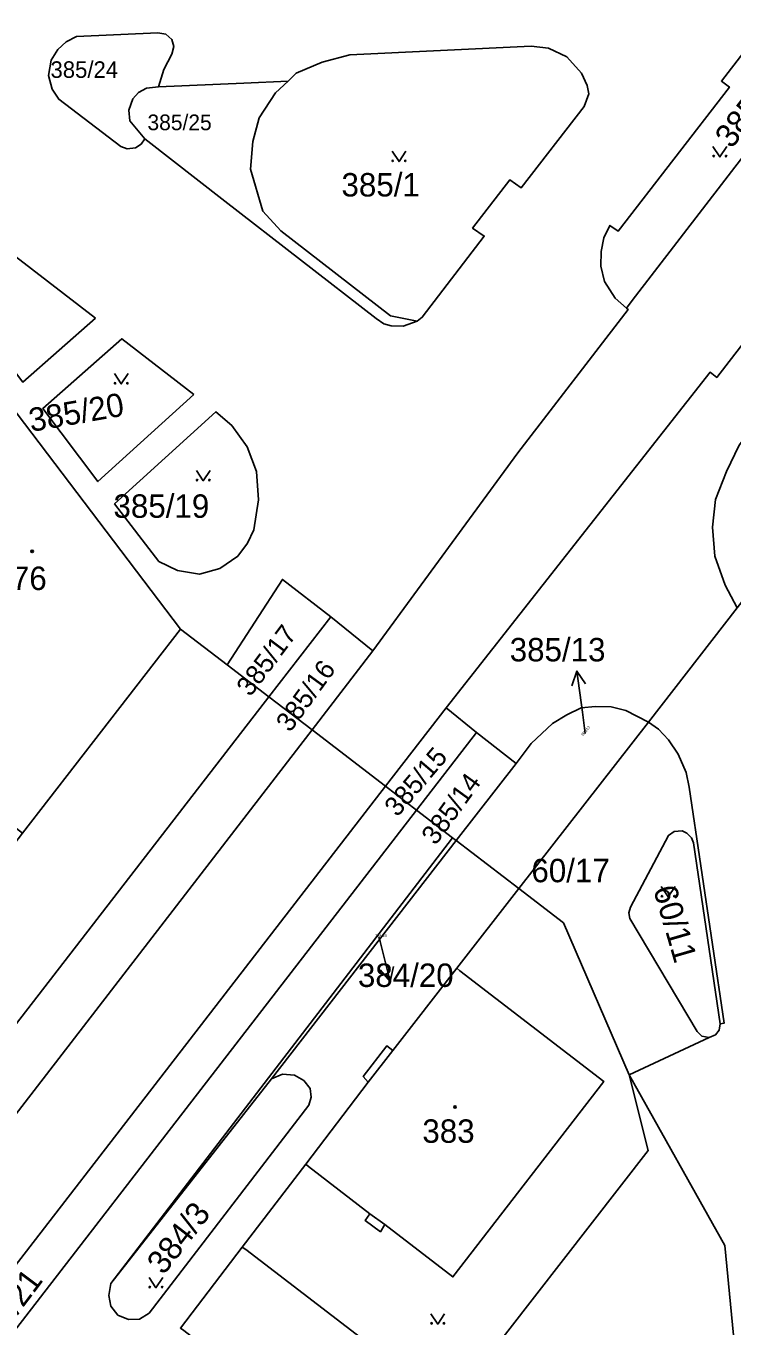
# Model space of a CAD drawing. Extents: x -598934 to -598196, y -1162208 to -1161502.
# Drawn here: x -598855.4 to -598804.1, y -1162110.9 to -1162016.6 of the extents above; entities that cross this region are included whole.
import ezdxf

# ---------------------------------------------------------------- set-up
doc = ezdxf.new("R2010")
doc.units = 0
for name, color, linetype in [('KN_CAR_KR', 7, 'Continuous'), ('KN_KULTURY', 7, 'Continuous'), ('KN_PARC_CIS_POM', 7, 'Continuous'), ('KN_PARC_CIS_POZ', 7, 'Continuous'), ('KN_PARC_CIS_STAV', 7, 'Continuous'), ('KN_PARC_PLOCHA', 7, 'Continuous'), ('PARC_C_SIPKA', 7, 'Continuous'), ('parcely_l', 7, 'Continuous')]:
    doc.layers.add(name, color=color, linetype=linetype)

msp = doc.modelspace()

# ---------------------------------------------------------------- linework, layer by layer
at = {"layer": 'KN_CAR_KR'}
for points in [[(-598828.76, -1162090.93), (-598830.54, -1162093.24)], [(-598829.35, -1162103.56), (-598830.42, -1162102.78)]]:
    msp.add_lwpolyline(points, dxfattribs=at)
at = {"layer": 'KN_KULTURY'}
for points in [[(-598805.522, -1162025.322), (-598805.022, -1162026.072), (-598804.522, -1162025.322)], [(-598828.812, -1162025.662), (-598828.312, -1162026.412), (-598827.812, -1162025.662)], [(-598848.972, -1162041.802), (-598848.472, -1162042.552), (-598847.972, -1162041.802)], [(-598843.022, -1162048.832), (-598842.522, -1162049.582), (-598842.022, -1162048.832)], [(-598809.272, -1162079.032), (-598808.772, -1162079.782), (-598808.272, -1162079.032)], [(-598846.452, -1162107.402), (-598845.952, -1162108.152), (-598845.452, -1162107.402)], [(-598826.002, -1162110.032), (-598825.502, -1162110.782), (-598825.002, -1162110.032)]]:
    msp.add_lwpolyline(points, dxfattribs=at)
for centre, radius in [((-598828.762, -1162026.361), 0.05), ((-598827.863, -1162026.361), 0.05), ((-598805.472, -1162026.021), 0.05), ((-598804.573, -1162026.021), 0.05), ((-598848.922, -1162042.501), 0.05), ((-598848.023, -1162042.501), 0.05), ((-598842.972, -1162049.531), 0.05), ((-598842.073, -1162049.531), 0.05), ((-598854.94, -1162054.7), 0.09), ((-598854.94, -1162054.7), 0.0398), ((-598809.222, -1162079.731), 0.05), ((-598808.323, -1162079.731), 0.05), ((-598824.25, -1162095.03), 0.09), ((-598824.25, -1162095.03), 0.0398), ((-598846.402, -1162108.101), 0.05), ((-598845.503, -1162108.101), 0.05), ((-598825.952, -1162110.731), 0.05), ((-598825.053, -1162110.731), 0.05)]:
    msp.add_circle(centre, radius, dxfattribs=at)
at = {"layer": 'KN_PARC_PLOCHA'}
for points in [[(-598725.15, -1161938.28), (-598725.73, -1161939.03), (-598784.14, -1162014.75), (-598805.25, -1162042.08), (-598805.73, -1162041.71), (-598824.9, -1162066.06), (-598829.3, -1162071.75), (-598834.62, -1162067.66), (-598830.2, -1162061.93), (-598819.69, -1162047.55), (-598811.67, -1162037.16), (-598811.81, -1162037.05), (-598811.38, -1162036.49), (-598784.24, -1162001.22), (-598731.65, -1161933.61), (-598731.93, -1161933.4), (-598731.03, -1161932.2)], [(-598811.81, -1162037.05), (-598812.61, -1162036.32), (-598813.4, -1162035.12), (-598813.67, -1162034), (-598813.64, -1162032.95), (-598813.45, -1162031.95), (-598813, -1162031.05), (-598812.41, -1162031.47), (-598804.33, -1162021.01), (-598804.91, -1162020.57), (-598797.52, -1162010.97), (-598794.04, -1162009.21), (-598790.94, -1162007.24), (-598788.46, -1162005.15), (-598786.26, -1162003.29), (-598784.24, -1162001.22), (-598811.38, -1162036.49)], [(-598845.77, -1162021), (-598846.65, -1162021.08), (-598847.21, -1162021.4), (-598847.63, -1162021.85), (-598847.92, -1162022.68), (-598847.85, -1162023.45), (-598846.76, -1162024.77), (-598847.03, -1162025.16), (-598847.45, -1162025.42), (-598848.04, -1162025.48), (-598848.51, -1162025.31), (-598853, -1162021.89), (-598853.48, -1162021.17), (-598853.76, -1162020.17), (-598853.56, -1162019.05), (-598853.08, -1162018.28), (-598852.47, -1162017.72), (-598851.73, -1162017.33), (-598845.81, -1162017.08), (-598845.23, -1162017.17), (-598844.8, -1162017.56), (-598844.65, -1162018.07), (-598844.81, -1162018.63), (-598845.38, -1162019.74)], [(-598846.76, -1162024.77), (-598840.95, -1162029.28), (-598829.96, -1162037.81), (-598829.41, -1162038.18), (-598828.87, -1162038.34), (-598828.01, -1162038.37), (-598826.99, -1162037.99), (-598826.63, -1162037.71), (-598822.13, -1162031.82), (-598822.97, -1162031.24), (-598820.26, -1162027.73), (-598819.44, -1162028.32), (-598814.87, -1162022.43), (-598814.54, -1162021.5), (-598814.66, -1162020.89), (-598815.07, -1162019.99), (-598816.12, -1162018.81), (-598817.47, -1162018.19), (-598818.71, -1162018.03), (-598831.88, -1162018.68), (-598833.89, -1162019.19), (-598835.78, -1162020.01), (-598836.36, -1162020.57), (-598839.58, -1162020.72), (-598845.77, -1162021), (-598845.38, -1162019.74), (-598844.81, -1162018.63), (-598844.65, -1162018.07), (-598844.8, -1162017.56), (-598845.23, -1162017.17), (-598845.81, -1162017.08), (-598851.73, -1162017.33), (-598852.47, -1162017.72), (-598853.08, -1162018.28), (-598853.56, -1162019.05), (-598853.76, -1162020.17), (-598853.48, -1162021.17), (-598853, -1162021.89), (-598848.51, -1162025.31), (-598848.04, -1162025.48), (-598847.45, -1162025.42), (-598847.03, -1162025.16)], [(-598826.99, -1162037.99), (-598828.92, -1162037.61), (-598836.9, -1162031.44), (-598838.2, -1162030.02), (-598839.1, -1162026.97), (-598838.93, -1162024.95), (-598838.46, -1162023.23), (-598837.27, -1162021.43), (-598836.36, -1162020.57), (-598835.78, -1162020.01), (-598833.89, -1162019.19), (-598831.88, -1162018.68), (-598818.71, -1162018.03), (-598817.47, -1162018.19), (-598816.12, -1162018.81), (-598815.07, -1162019.99), (-598814.66, -1162020.89), (-598814.54, -1162021.5), (-598814.87, -1162022.43), (-598819.44, -1162028.32), (-598820.26, -1162027.73), (-598822.97, -1162031.24), (-598822.13, -1162031.82), (-598826.63, -1162037.71)], [(-598826.99, -1162037.99), (-598828.01, -1162038.37), (-598828.87, -1162038.34), (-598829.41, -1162038.18), (-598829.96, -1162037.81), (-598840.95, -1162029.28), (-598846.76, -1162024.77), (-598847.85, -1162023.45), (-598847.92, -1162022.68), (-598847.63, -1162021.85), (-598847.21, -1162021.4), (-598846.65, -1162021.08), (-598845.77, -1162021), (-598839.58, -1162020.72), (-598836.36, -1162020.57), (-598837.27, -1162021.43), (-598838.46, -1162023.23), (-598838.93, -1162024.95), (-598839.1, -1162026.97), (-598838.2, -1162030.02), (-598836.9, -1162031.44), (-598828.92, -1162037.61)], [(-598850.34, -1162037.79), (-598855.62, -1162042.42), (-598867.85, -1162026.24), (-598867.85, -1162025.92), (-598867.7, -1162025.58), (-598867.47, -1162025.35), (-598867.09, -1162025.2), (-598866.61, -1162025.27), (-598866.3, -1162025.49)], [(-598850.34, -1162037.79), (-598866.3, -1162025.49), (-598866.61, -1162025.27), (-598867.09, -1162025.2), (-598867.47, -1162025.35), (-598867.7, -1162025.58), (-598867.85, -1162025.92), (-598867.85, -1162026.24), (-598855.62, -1162042.42)], [(-598843.2, -1162043.31), (-598850.17, -1162049.64), (-598854.17, -1162044.34), (-598848.42, -1162039.28)], [(-598843.2, -1162043.31), (-598848.42, -1162039.28), (-598854.17, -1162044.34), (-598850.17, -1162049.64)], [(-598844.17, -1162060.34), (-598855.63, -1162075.16), (-598864.6, -1162068.19), (-598864.95, -1162067.87), (-598877.75, -1162057.95), (-598867.59, -1162050.19), (-598866.7, -1162049.56), (-598857.64, -1162042.61)], [(-598841.31, -1162055.96), (-598842.8, -1162056.35), (-598844.4, -1162056.1), (-598845.74, -1162055.45), (-598848.96, -1162051.25), (-598841.6, -1162044.57), (-598840.44, -1162045.58), (-598839.34, -1162047.13), (-598838.66, -1162048.92), (-598838.52, -1162050.96), (-598838.86, -1162053.15), (-598839.31, -1162054.11), (-598840.02, -1162055.05)], [(-598841.31, -1162055.96), (-598840.02, -1162055.05), (-598839.31, -1162054.11), (-598838.86, -1162053.15), (-598838.52, -1162050.96), (-598838.66, -1162048.92), (-598839.34, -1162047.13), (-598840.44, -1162045.58), (-598841.6, -1162044.57), (-598848.96, -1162051.25), (-598845.74, -1162055.45), (-598844.4, -1162056.1), (-598842.8, -1162056.35)], [(-598833.27, -1162059.45), (-598837.76, -1162065.26), (-598840.79, -1162062.93), (-598836.77, -1162056.74)], [(-598830.2, -1162061.93), (-598834.62, -1162067.66), (-598837.76, -1162065.26), (-598833.27, -1162059.45)], [(-598840.79, -1162062.93), (-598837.76, -1162065.26), (-598881.48, -1162121.83), (-598880.27, -1162122.81), (-598901.94, -1162150.79), (-598901.53, -1162151.13), (-598902.16, -1162151.9), (-598902.58, -1162151.62), (-598917.58, -1162171.02), (-598932.017, -1162189.781), (-598932.017, -1162174.389), (-598931.87, -1162174.2), (-598924.54, -1162164.69), (-598917.29, -1162155.14), (-598912.37, -1162148.88), (-598906.19, -1162140.84), (-598887.39, -1162116.58), (-598881.32, -1162108.67), (-598869.09, -1162092.74), (-598862.5, -1162084.05), (-598855.63, -1162075.16), (-598844.17, -1162060.34)], [(-598834.62, -1162067.66), (-598878.34, -1162124.34), (-598878.7, -1162124.05), (-598879.19, -1162123.66), (-598880.27, -1162122.81), (-598881.48, -1162121.83), (-598837.76, -1162065.26)], [(-598822.68, -1162067.84), (-598827.04, -1162073.49), (-598829.3, -1162071.75), (-598824.9, -1162066.06)], [(-598810.21, -1162067.09), (-598819.62, -1162079.18), (-598824.16, -1162075.7), (-598819.81, -1162070.09), (-598818.73, -1162068.64), (-598817.16, -1162067.19), (-598816.14, -1162066.58), (-598815.09, -1162066.06), (-598814.06, -1162065.96), (-598812.92, -1162065.98), (-598811.85, -1162066.25)], [(-598829.3, -1162071.75), (-598873.32, -1162128.74), (-598873, -1162128.98), (-598872.52, -1162129.34), (-598908.85, -1162176.37), (-598932.017, -1162206.357), (-598932.017, -1162192.125), (-598915.91, -1162171.29), (-598879.19, -1162123.66), (-598878.7, -1162124.05), (-598878.34, -1162124.34), (-598834.62, -1162067.66)], [(-598819.81, -1162070.09), (-598824.16, -1162075.7), (-598824.42, -1162075.5), (-598827.04, -1162073.49), (-598822.68, -1162067.84)], [(-598805, -1162089), (-598806.93, -1162075.86), (-598807.07, -1162075.49), (-598807.42, -1162075.15), (-598807.77, -1162075), (-598808.33, -1162075.04), (-598808.76, -1162075.32), (-598811.5, -1162080.53), (-598811.62, -1162080.94), (-598811.55, -1162081.36), (-598806.67, -1162089.55), (-598806.33, -1162089.88), (-598805.81, -1162089.99), (-598811.61, -1162092.7), (-598816.36, -1162081.67), (-598819.62, -1162079.18), (-598810.21, -1162067.09), (-598809.47, -1162067.62), (-598808.74, -1162068.38), (-598808.04, -1162069.43), (-598807.48, -1162070.76), (-598807.24, -1162071.82), (-598804.72, -1162088.95)], [(-598827.04, -1162073.49), (-598871.08, -1162130.49), (-598872.52, -1162129.34), (-598873, -1162128.98), (-598873.32, -1162128.74), (-598829.3, -1162071.75)], [(-598824.16, -1162075.7), (-598837.57, -1162092.99), (-598849.24, -1162107.84), (-598824.42, -1162075.5)], [(-598805, -1162089), (-598805.07, -1162089.45), (-598805.35, -1162089.8), (-598805.81, -1162089.99), (-598806.33, -1162089.88), (-598806.67, -1162089.55), (-598811.55, -1162081.36), (-598811.62, -1162080.94), (-598811.5, -1162080.53), (-598808.76, -1162075.32), (-598808.33, -1162075.04), (-598807.77, -1162075), (-598807.42, -1162075.15), (-598807.07, -1162075.49), (-598806.93, -1162075.86)], [(-598811.61, -1162092.7), (-598810.22, -1162098.19), (-598824.62, -1162116.72), (-598824.86, -1162116.55), (-598839.44, -1162105.38), (-598839.7, -1162105.21), (-598835.07, -1162099.17), (-598834.89, -1162099.35), (-598830.42, -1162102.78), (-598830.76, -1162103.28), (-598829.66, -1162104.09), (-598829.35, -1162103.56), (-598824.4, -1162107.36), (-598813.45, -1162093.17), (-598823.89, -1162085.14), (-598824.11, -1162084.95), (-598819.62, -1162079.18), (-598816.36, -1162081.67)], [(-598835.07, -1162099.17), (-598830.54, -1162093.24), (-598830.91, -1162092.82), (-598829.19, -1162090.59), (-598828.76, -1162090.93), (-598824.11, -1162084.95), (-598823.89, -1162085.14), (-598813.45, -1162093.17), (-598824.4, -1162107.36), (-598829.35, -1162103.56), (-598829.66, -1162104.09), (-598830.76, -1162103.28), (-598830.42, -1162102.78), (-598834.89, -1162099.35)], [(-598849.24, -1162107.84), (-598837.57, -1162092.99), (-598836.76, -1162092.66), (-598835.89, -1162092.72), (-598835.21, -1162093.12), (-598834.76, -1162093.7), (-598834.7, -1162094.31), (-598834.85, -1162094.91), (-598846.45, -1162109.99), (-598847.14, -1162110.42), (-598847.94, -1162110.46), (-598848.71, -1162110.13), (-598849.24, -1162109.49), (-598849.38, -1162108.7)], [(-598799.76, -1162156.64), (-598834.61, -1162129.69), (-598824.62, -1162116.72), (-598810.22, -1162098.19), (-598811.61, -1162092.7), (-598804.67, -1162105.09), (-598802.58, -1162126.61), (-598800.7, -1162145.7)], [(-598824.62, -1162116.72), (-598834.61, -1162129.69), (-598834.82, -1162129.94), (-598844.75, -1162142.82), (-598844.93, -1162142.58), (-598859.41, -1162131.37), (-598859.61, -1162131.19), (-598855.1, -1162125.25), (-598854.99, -1162125.43), (-598850.46, -1162128.82), (-598850.77, -1162129.23), (-598849.66, -1162130.1), (-598849.4, -1162129.67), (-598844.54, -1162133.41), (-598833.57, -1162119.19), (-598838.4, -1162115.47), (-598838.15, -1162115.1), (-598839.21, -1162114.28), (-598839.5, -1162114.67), (-598843.93, -1162111.25), (-598844.18, -1162111.08), (-598839.7, -1162105.21), (-598839.44, -1162105.38), (-598824.86, -1162116.55)]]:
    msp.add_lwpolyline(points, close=True, dxfattribs=at)
for points in [[(-598751.1, -1161978.85), (-598781.01, -1162017.58), (-598801.77, -1162044.56), (-598803.63, -1162047), (-598804.53, -1162048.9), (-598805.35, -1162050.93), (-598805.56, -1162052.94), (-598805.38, -1162055.06), (-598804.64, -1162057.15), (-598803.76, -1162058.8), (-598810.21, -1162067.09), (-598811.85, -1162066.25), (-598812.92, -1162065.98), (-598814.06, -1162065.96), (-598815.09, -1162066.06), (-598816.14, -1162066.58), (-598817.16, -1162067.19), (-598818.73, -1162068.64), (-598819.81, -1162070.09), (-598822.68, -1162067.84), (-598824.9, -1162066.06), (-598805.73, -1162041.71), (-598805.25, -1162042.08), (-598784.14, -1162014.75)], [(-598747.09, -1161985.38), (-598801.66, -1162056.1), (-598803.76, -1162058.8), (-598804.64, -1162057.15), (-598805.38, -1162055.06), (-598805.56, -1162052.94), (-598805.35, -1162050.93), (-598804.53, -1162048.9), (-598803.63, -1162047), (-598801.77, -1162044.56), (-598798.16, -1162045.56), (-598779.24, -1162021.04), (-598747.68, -1161980.16)], [(-598797.52, -1162010.97), (-598804.91, -1162020.57), (-598804.33, -1162021.01), (-598812.41, -1162031.47), (-598813, -1162031.05), (-598813.45, -1162031.95), (-598813.64, -1162032.95), (-598813.67, -1162034), (-598813.4, -1162035.12), (-598812.61, -1162036.32), (-598811.81, -1162037.05), (-598811.67, -1162037.16), (-598819.69, -1162047.55), (-598830.2, -1162061.93), (-598833.27, -1162059.45), (-598836.77, -1162056.74), (-598840.79, -1162062.93), (-598844.17, -1162060.34), (-598857.64, -1162042.61), (-598873.13, -1162022.24), (-598876.32, -1162018.53), (-598884.71, -1162008.72)], [(-598802.58, -1162126.61), (-598804.67, -1162105.09), (-598811.61, -1162092.7), (-598805.81, -1162089.99), (-598805.35, -1162089.8), (-598805.07, -1162089.45), (-598805, -1162089), (-598804.72, -1162088.95), (-598807.24, -1162071.82), (-598807.48, -1162070.76), (-598808.04, -1162069.43), (-598808.74, -1162068.38), (-598809.47, -1162067.62), (-598810.21, -1162067.09), (-598803.76, -1162058.8)], [(-598871.08, -1162130.49), (-598827.04, -1162073.49), (-598824.42, -1162075.5), (-598849.24, -1162107.84), (-598849.38, -1162108.7), (-598849.24, -1162109.49), (-598848.71, -1162110.13), (-598847.94, -1162110.46), (-598847.14, -1162110.42), (-598846.45, -1162109.99), (-598834.85, -1162094.91), (-598834.7, -1162094.31), (-598834.76, -1162093.7), (-598835.21, -1162093.12), (-598835.89, -1162092.72), (-598836.76, -1162092.66), (-598837.57, -1162092.99), (-598824.16, -1162075.7), (-598819.62, -1162079.18), (-598824.11, -1162084.95), (-598828.76, -1162090.93), (-598829.19, -1162090.59), (-598830.91, -1162092.82), (-598830.54, -1162093.24), (-598835.07, -1162099.17), (-598839.7, -1162105.21), (-598844.18, -1162111.08)]]:
    msp.add_lwpolyline(points, dxfattribs=at)
at = {"layer": 'PARC_C_SIPKA'}
for points in [[(-598815.76, -1162064.453), (-598815.396, -1162063.396), (-598814.768, -1162064.321)], [(-598814.79, -1162067.92), (-598815, -1162066.37), (-598815.396, -1162063.396)], [(-598829.77, -1162082.7), (-598829.69, -1162083.01), (-598828.961, -1162085.92)], [(-598828.719, -1162084.829), (-598828.961, -1162085.92), (-598829.689, -1162085.072)]]:
    msp.add_lwpolyline(points, dxfattribs=at)
at = {"layer": 'parcely_l'}
for points in [[(-598824.9, -1162066.06), (-598805.73, -1162041.71), (-598805.25, -1162042.08), (-598784.14, -1162014.75), (-598725.73, -1161939.03), (-598725.15, -1161938.28)], [(-598784.24, -1162001.22), (-598786.26, -1162003.29), (-598788.46, -1162005.15), (-598790.94, -1162007.24), (-598794.04, -1162009.21), (-598797.52, -1162010.97), (-598804.91, -1162020.57), (-598804.33, -1162021.01), (-598812.41, -1162031.47), (-598813, -1162031.05), (-598813.45, -1162031.95), (-598813.64, -1162032.95), (-598813.67, -1162034), (-598813.4, -1162035.12), (-598812.61, -1162036.32), (-598811.81, -1162037.05)], [(-598784.24, -1162001.22), (-598811.38, -1162036.49), (-598811.81, -1162037.05)], [(-598845.77, -1162021), (-598845.38, -1162019.74), (-598844.81, -1162018.63), (-598844.65, -1162018.07), (-598844.8, -1162017.56), (-598845.23, -1162017.17), (-598845.81, -1162017.08), (-598851.73, -1162017.33), (-598852.47, -1162017.72), (-598853.08, -1162018.28), (-598853.56, -1162019.05), (-598853.76, -1162020.17), (-598853.48, -1162021.17), (-598853, -1162021.89), (-598848.51, -1162025.31), (-598848.04, -1162025.48), (-598847.45, -1162025.42), (-598847.03, -1162025.16), (-598846.76, -1162024.77)], [(-598826.99, -1162037.99), (-598826.63, -1162037.71), (-598822.13, -1162031.82), (-598822.97, -1162031.24), (-598820.26, -1162027.73), (-598819.44, -1162028.32), (-598814.87, -1162022.43), (-598814.54, -1162021.5), (-598814.66, -1162020.89), (-598815.07, -1162019.99), (-598816.12, -1162018.81), (-598817.47, -1162018.19), (-598818.71, -1162018.03), (-598831.88, -1162018.68), (-598833.89, -1162019.19), (-598835.78, -1162020.01), (-598836.36, -1162020.57)], [(-598836.36, -1162020.57), (-598839.58, -1162020.72), (-598845.77, -1162021)], [(-598826.99, -1162037.99), (-598828.92, -1162037.61), (-598836.9, -1162031.44), (-598838.2, -1162030.02), (-598839.1, -1162026.97), (-598838.93, -1162024.95), (-598838.46, -1162023.23), (-598837.27, -1162021.43), (-598836.36, -1162020.57)], [(-598845.77, -1162021), (-598846.65, -1162021.08), (-598847.21, -1162021.4), (-598847.63, -1162021.85), (-598847.92, -1162022.68), (-598847.85, -1162023.45), (-598846.76, -1162024.77)], [(-598850.34, -1162037.79), (-598866.3, -1162025.49), (-598866.61, -1162025.27), (-598867.09, -1162025.2), (-598867.47, -1162025.35), (-598867.7, -1162025.58), (-598867.85, -1162025.92), (-598867.85, -1162026.24), (-598855.62, -1162042.42), (-598850.34, -1162037.79)], [(-598846.76, -1162024.77), (-598840.95, -1162029.28), (-598829.96, -1162037.81), (-598829.41, -1162038.18), (-598828.87, -1162038.34), (-598828.01, -1162038.37), (-598826.99, -1162037.99)], [(-598811.81, -1162037.05), (-598811.67, -1162037.16), (-598819.69, -1162047.55), (-598830.2, -1162061.93)], [(-598843.2, -1162043.31), (-598848.42, -1162039.28), (-598854.17, -1162044.34), (-598850.17, -1162049.64), (-598843.2, -1162043.31)], [(-598844.17, -1162060.34), (-598857.64, -1162042.61)], [(-598841.31, -1162055.96), (-598840.02, -1162055.05), (-598839.31, -1162054.11), (-598838.86, -1162053.15), (-598838.52, -1162050.96), (-598838.66, -1162048.92), (-598839.34, -1162047.13), (-598840.44, -1162045.58), (-598841.6, -1162044.57), (-598848.96, -1162051.25), (-598845.74, -1162055.45), (-598844.4, -1162056.1), (-598842.8, -1162056.35), (-598841.31, -1162055.96)], [(-598803.76, -1162058.8), (-598804.64, -1162057.15), (-598805.38, -1162055.06), (-598805.56, -1162052.94), (-598805.35, -1162050.93), (-598804.53, -1162048.9), (-598803.63, -1162047), (-598801.77, -1162044.56)], [(-598840.79, -1162062.93), (-598836.77, -1162056.74), (-598833.27, -1162059.45)], [(-598837.76, -1162065.26), (-598833.27, -1162059.45)], [(-598833.27, -1162059.45), (-598830.2, -1162061.93)], [(-598803.76, -1162058.8), (-598810.21, -1162067.09)], [(-598855.63, -1162075.16), (-598844.17, -1162060.34)], [(-598844.17, -1162060.34), (-598840.79, -1162062.93)], [(-598830.2, -1162061.93), (-598834.62, -1162067.66)], [(-598837.76, -1162065.26), (-598840.79, -1162062.93)], [(-598837.76, -1162065.26), (-598881.48, -1162121.83), (-598880.27, -1162122.81)], [(-598834.62, -1162067.66), (-598837.76, -1162065.26)], [(-598829.3, -1162071.75), (-598824.9, -1162066.06)], [(-598822.68, -1162067.84), (-598824.9, -1162066.06)], [(-598810.21, -1162067.09), (-598811.85, -1162066.25), (-598812.92, -1162065.98), (-598814.06, -1162065.96), (-598815.09, -1162066.06), (-598816.14, -1162066.58), (-598817.16, -1162067.19), (-598818.73, -1162068.64), (-598819.81, -1162070.09)], [(-598879.19, -1162123.66), (-598878.7, -1162124.05), (-598878.34, -1162124.34), (-598834.62, -1162067.66)], [(-598834.62, -1162067.66), (-598829.3, -1162071.75)], [(-598827.04, -1162073.49), (-598822.68, -1162067.84)], [(-598819.81, -1162070.09), (-598822.68, -1162067.84)], [(-598819.62, -1162079.18), (-598810.21, -1162067.09)], [(-598805, -1162089), (-598804.72, -1162088.95), (-598807.24, -1162071.82), (-598807.48, -1162070.76), (-598808.04, -1162069.43), (-598808.74, -1162068.38), (-598809.47, -1162067.62), (-598810.21, -1162067.09)], [(-598819.81, -1162070.09), (-598824.16, -1162075.7)], [(-598829.3, -1162071.75), (-598873.32, -1162128.74), (-598873, -1162128.98), (-598872.52, -1162129.34)], [(-598827.04, -1162073.49), (-598829.3, -1162071.75)], [(-598827.04, -1162073.49), (-598871.08, -1162130.49)], [(-598824.42, -1162075.5), (-598827.04, -1162073.49)], [(-598849.24, -1162107.84), (-598824.42, -1162075.5)], [(-598824.16, -1162075.7), (-598824.42, -1162075.5)], [(-598805, -1162089), (-598806.93, -1162075.86), (-598807.07, -1162075.49), (-598807.42, -1162075.15), (-598807.77, -1162075), (-598808.33, -1162075.04), (-598808.76, -1162075.32), (-598811.5, -1162080.53), (-598811.62, -1162080.94), (-598811.55, -1162081.36), (-598806.67, -1162089.55), (-598806.33, -1162089.88), (-598805.81, -1162089.99)], [(-598824.16, -1162075.7), (-598837.57, -1162092.99)], [(-598819.62, -1162079.18), (-598824.16, -1162075.7)], [(-598824.11, -1162084.95), (-598819.62, -1162079.18)], [(-598819.62, -1162079.18), (-598816.36, -1162081.67), (-598811.61, -1162092.7)], [(-598835.07, -1162099.17), (-598830.54, -1162093.24), (-598830.91, -1162092.82), (-598829.19, -1162090.59), (-598828.76, -1162090.93), (-598824.11, -1162084.95)], [(-598824.11, -1162084.95), (-598823.89, -1162085.14), (-598813.45, -1162093.17), (-598824.4, -1162107.36), (-598829.35, -1162103.56), (-598829.66, -1162104.09), (-598830.76, -1162103.28), (-598830.42, -1162102.78), (-598834.89, -1162099.35), (-598835.07, -1162099.17)], [(-598805.81, -1162089.99), (-598805.35, -1162089.8), (-598805.07, -1162089.45), (-598805, -1162089)], [(-598811.61, -1162092.7), (-598805.81, -1162089.99)], [(-598837.57, -1162092.99), (-598836.76, -1162092.66), (-598835.89, -1162092.72), (-598835.21, -1162093.12), (-598834.76, -1162093.7), (-598834.7, -1162094.31), (-598834.85, -1162094.91), (-598846.45, -1162109.99), (-598847.14, -1162110.42), (-598847.94, -1162110.46), (-598848.71, -1162110.13), (-598849.24, -1162109.49), (-598849.38, -1162108.7), (-598849.24, -1162107.84)], [(-598837.57, -1162092.99), (-598849.24, -1162107.84)], [(-598811.61, -1162092.7), (-598810.22, -1162098.19), (-598824.62, -1162116.72)], [(-598799.76, -1162156.64), (-598800.7, -1162145.7), (-598802.58, -1162126.61), (-598804.67, -1162105.09), (-598811.61, -1162092.7)], [(-598839.7, -1162105.21), (-598835.07, -1162099.17)], [(-598844.18, -1162111.08), (-598839.7, -1162105.21)], [(-598824.62, -1162116.72), (-598824.86, -1162116.55), (-598839.44, -1162105.38), (-598839.7, -1162105.21)]]:
    msp.add_lwpolyline(points, dxfattribs=at)

# ---------------------------------------------------------------- texts
at = {"layer": 'KN_PARC_CIS_POM'}
msp.add_text('385/13', height=0.2, rotation=51.30589, dxfattribs=at).set_placement((-598814.957, -1162068.128))
msp.add_text('384/20', height=0.2, dxfattribs=at).set_placement((-598830.037, -1162082.7))
at = {"layer": 'KN_PARC_CIS_POZ'}
for s, height, p in [('385/24', 1.2, (-598853.61, -1162020.34)), ('385/25', 1.14, (-598846.57, -1162024.14)), ('385/1', 1.7, (-598832.487, -1162028.95)), ('385/19', 1.7, (-598849.037, -1162052.27)), ('385/13', 1.7, (-598820.277, -1162062.69)), ('60/17', 1.7, (-598818.702, -1162078.72)), ('384/20', 1.7, (-598831.296, -1162086.317))]:
    msp.add_text(s, height=height, dxfattribs=at).set_placement(p)
for s, height, rotation, p in [('385/30', 1.7, 52.2003, (-598804.169, -1162025.541)), ('385/20', 1.7, 9.89949, (-598855.023, -1162046.04)), ('385/17', 1.4, 53.09982, (-598839.101, -1162065.313)), ('385/16', 1.4, 54.00021, (-598836.217, -1162067.9)), ('385/15', 1.4, 49.49977, (-598828.432, -1162074.039)), ('385/14', 1.4, 54.00021, (-598825.657, -1162076.1)), ('60/11', 1.7, 286.20002, (-598809.874, -1162079.221)), ('384/3', 1.7, 52.19986, (-598845.399, -1162107.285)), ('384/21', 1.7, 53.10044, (-598858.271, -1162113.173))]:
    msp.add_text(s, height=height, rotation=rotation, dxfattribs=at).set_placement(p)
at = {"layer": 'KN_PARC_CIS_STAV'}
for s, p in [('476', (-598857.677, -1162057.51)), ('383', (-598826.617, -1162097.63))]:
    msp.add_text(s, height=1.7, dxfattribs=at).set_placement(p)

doc.saveas('drawing.dxf')
